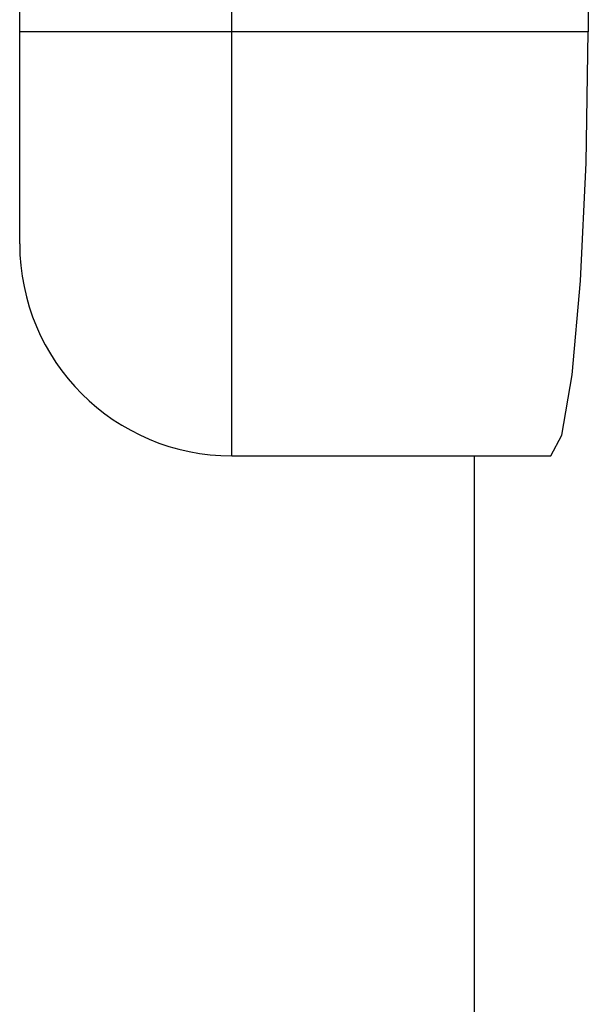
# Paper-space layout 'Sheet' of a CAD drawing. Header units: inches. Extents: x 0.2 to 10.8, y 0.2 to 8.3.
# Tile 340 of 545: x 7.3672 to 7.3833, y 1.9453 to 1.9732. Entities that reach past the tile are written whole.
import ezdxf

# ---------------------------------------------------------------- set-up
doc = ezdxf.new("R2010")
doc.units = ezdxf.units.IN
doc.header["$MEASUREMENT"] = 0
doc.layers.get('0').update_dxf_attribs({"lineweight": 5})

psp = doc.layouts.new('Sheet')

# ---------------------------------------------------------------- linework, layer by layer
at = {"color": 0, "linetype": 'ByBlock', "lineweight": -3}
for p, q in [((7.373229, 1.960828), (7.373229, 1.998372)), ((7.383314, 1.994974), (7.383314, 1.972828)), ((7.367229, 1.966828), (7.367229, 1.99064)), ((7.383314, 1.972828), (7.367229, 1.972828)), ((7.373229, 1.960828), (7.382257, 1.960828)), ((7.380082, 1.960828), (7.380082, 1.944065))]:
    psp.add_line(p, q, dxfattribs=at)
psp.add_lwpolyline([(7.382257, 1.960828), (7.382563, 1.961418), (7.382855, 1.963126), (7.383097, 1.96578), (7.383258, 1.969122), (7.383314, 1.972828)], dxfattribs=at)
psp.add_arc((7.373229, 1.966828), 0.006, 180, 270, dxfattribs=at)

doc.saveas('drawing.dxf')
